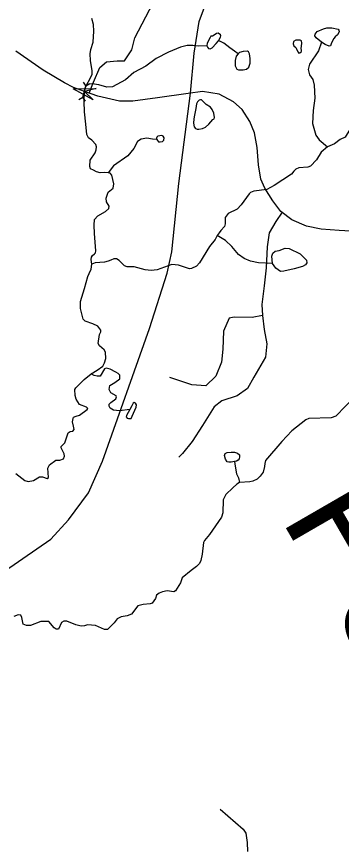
# Model space of a CAD drawing. Extents: x 2056842 to 2160602, y 826753 to 1016856.
# Drawn here: x 2114653 to 2118107, y 891536 to 900351 of the extents above; entities that cross this region are included whole.
import ezdxf

# ---------------------------------------------------------------- set-up
doc = ezdxf.new("R2010")
doc.units = 0
for name, color, linetype in [('Exist Hydrographic Creek Single Shore', 7, 'Continuous'), ('Exist Hydrographic Misc Water Feature', 7, 'Continuous'), ('Exist Road Non-System Type 51', 7, 'Continuous'), ('Exist Road Secondary Structure Pipe Attributed CELL', 7, 'Continuous'), ('Exist Road Secondary Structure Pipe CELL', 7, 'Continuous'), ('Exist Road Secondary Structure Pipe Number Label', 7, 'Continuous'), ('Exist Road Secondary Type 51 Attributed', 7, 'Continuous')]:
    doc.layers.add(name, color=color, linetype=linetype)

msp = doc.modelspace()

# ---------------------------------------------------------------- linework, layer by layer
at = {"layer": 'Exist Hydrographic Creek Single Shore'}
for points in [[(2115399.8, 899631), (2115430.9, 899685.1), (2115457.9, 899739.1), (2115456.9, 899778.2), (2115444.4, 899839.5), (2115438.2, 899883.2), (2115435.1, 899956.3), (2115443.4, 900000), (2115467.3, 900080), (2115472.5, 900195.4), (2115470.6, 900267.4), (2115452.6, 900331.4)], [(2116677.4, 900041.1), (2116590.1, 900036), (2116525.7, 900043.2), (2116466.5, 900044.3), (2116394.9, 900025.6), (2116267.1, 899974.6), (2116137.3, 899905), (2116028.2, 899826), (2115898.4, 899755.8), (2115812.1, 899680.9), (2115671.9, 899604), (2115611.7, 899601.9), (2115527.7, 899627.9), (2115455.7, 899635.6), (2115399.8, 899631)], [(2115626.2, 898692.5), (2115584.7, 898694.6), (2115543.1, 898692.5), (2115501.5, 898703.6), (2115471.5, 898718.5), (2115440.3, 898735.1), (2115433, 898757), (2115436.1, 898825.6), (2115486.7, 898903.8), (2115500.5, 898935.6), (2115502.4, 898967.8), (2115494.4, 898991.5), (2115452.1, 899039.3), (2115416.2, 899063.4), (2115399.8, 899098.9), (2115390.4, 899208.4), (2115375.9, 899339.4), (2115370.7, 899450.2), (2115373.5, 899554.2), (2115383, 899592), (2115399.8, 899631)], [(2118689.4, 899409.2), (2118613.6, 899410.3), (2118542.9, 899390.5), (2118414.6, 899326.6), (2118375, 899248.4), (2118330.9, 899212.2), (2118255.3, 899189.9), (2118197, 899150.5), (2118147.2, 899071.5), (2118093.2, 899044.4), (2118032.9, 898998.7), (2117960.2, 898967.5)], [(2116144.3, 899046.7), (2116096.8, 899048), (2116036.5, 899060.4), (2115978.3, 899049), (2115938.9, 899023), (2115900.5, 898951.6), (2115834, 898871.3), (2115681.5, 898766.7), (2115626.2, 898692.5)], [(2117960.2, 898967.5), (2117891.7, 898911.4), (2117840.7, 898828.1), (2117779.4, 898763.9), (2117751.3, 898751.7), (2117655.3, 898743.4), (2117623.3, 898729.1), (2117599.5, 898709.1), (2117577.6, 898676.9), (2117392, 898558.2), (2117312.2, 898513.8), (2117176.5, 898495.3), (2117140.6, 898483.1), (2117126.5, 898469), (2117041, 898352.8), (2116997.3, 898306.5), (2116903.6, 898258.1), (2116869.7, 898217.9), (2116872, 898147.9), (2116861.9, 898122), (2116825.9, 898080.2), (2116808.4, 898053.7), (2116784.4, 898025.6)], [(2115451.7, 897721.4), (2115446.5, 897769.2), (2115447.6, 897795.2), (2115461.1, 897814.9), (2115480.8, 897829.5), (2115492.2, 897842), (2115495.3, 897863.8), (2115479.8, 898047.7), (2115476, 898135.6), (2115480.8, 898194.3), (2115517.2, 898234.8), (2115597.1, 898279.5), (2115633.5, 898311.3), (2115636.6, 898337.3), (2115607.5, 898382), (2115604.4, 898423.6), (2115627.3, 898484.9), (2115679.2, 898529.6), (2115688.2, 898574.4), (2115666.7, 898666.5), (2115649.1, 898687.3), (2115626.2, 898692.5)], [(2116784.4, 898025.6), (2116762.7, 897981.5), (2116703, 897907.3), (2116597.8, 897736.8), (2116566.1, 897700.7), (2116511.9, 897674.4), (2116492, 897670.3), (2116373, 897710), (2116303.5, 897718.3), (2116146.6, 897661.1), (2116082.3, 897654.6), (2116018.4, 897662.3), (2115902.1, 897691.8), (2115829.8, 897691.3), (2115801.8, 897702.7), (2115744.6, 897759.9), (2115713.5, 897777.5), (2115685.8, 897778.8), (2115655.8, 897764.7), (2115626.2, 897753.6), (2115586.7, 897743.2), (2115489.9, 897734), (2115451.7, 897721.4)], [(2115444.9, 896555.7), (2115510.6, 896594.1), (2115568.7, 896638.5), (2115588.4, 896672.5), (2115602.2, 896720.5), (2115597.9, 896784.5), (2115583.7, 896812.4), (2115535.7, 896852.1), (2115521.4, 896878), (2115534.8, 896972.5), (2115548.3, 897002.6), (2115549.3, 897020.3), (2115518.2, 897063.9), (2115463.1, 897087.8), (2115381.1, 897115.9), (2115361.3, 897137.7), (2115333.3, 897249.5), (2115333.3, 897324.4), (2115373.8, 897461.6), (2115409.1, 897590.4), (2115425.7, 897623.7), (2115445.5, 897668.4), (2115451.7, 897721.4)], [(2115855.8, 896177.2), (2115747.7, 896162.6), (2115682.7, 896169.1), (2115648.9, 896190.9), (2115636.6, 896210.9), (2115636.6, 896232.8), (2115654.6, 896252.9), (2115706.3, 896291.1), (2115714.3, 896311.2), (2115712, 896323.2), (2115656, 896352.9), (2115635.7, 896388.8), (2115645.8, 896432.9), (2115698.9, 896462.8), (2115749.3, 896501.3), (2115751.2, 896541.3), (2115732.9, 896561.2), (2115709.3, 896574), (2115647, 896604.1), (2115605.4, 896617.6), (2115587.8, 896609.3), (2115541.2, 896530.4), (2115509.2, 896530.3), (2115477.7, 896536.6), (2115445, 896555.9)], [(2115166.3, 895824.6), (2115201.4, 895929.6), (2115223.2, 895945.2), (2115249.2, 895946.2), (2115264.7, 895966), (2115258.5, 895999.9), (2115248.1, 896044.6), (2115253.3, 896082), (2115259.5, 896095.5), (2115284.5, 896108), (2115322.9, 896117.3), (2115402.6, 896175.7), (2115408.7, 896187.7), (2115396.6, 896203.7), (2115320.4, 896231.2), (2115286.6, 896287.1), (2115274.1, 896326.6), (2115272, 896391.1), (2115282.4, 896407.7), (2115372.8, 896497.1), (2115444.9, 896555.7)], [(2118253.8, 896318.2), (2118047.5, 896107.1), (2117998.6, 896087.4), (2117760.7, 896082.1), (2117729.6, 896068.7), (2117579.4, 895951.4), (2117473, 895836.9), (2117300.8, 895636.2), (2117290.9, 895602.2), (2117287.2, 895570.2), (2117273.5, 895510.1), (2117243.6, 895470), (2117211.8, 895437.8), (2117165.8, 895415.6), (2117134.1, 895407.5), (2117023.9, 895401)], [(2114643.6, 895497.3), (2114741.9, 895422.9), (2114777.6, 895412), (2114832.6, 895421.4), (2114896, 895460.9), (2114929.7, 895461.7), (2114978, 895444.3), (2114992.6, 895454.7), (2114985.3, 895554.4), (2115001.9, 895590.8), (2115071.5, 895638.6), (2115111, 895637.6), (2115150.9, 895652.6), (2115161, 895680.6), (2115156.9, 895704.7), (2115128.4, 895770.6), (2115128.4, 895784.7), (2115166.3, 895824.6)], [(2117023.9, 895401), (2116994.2, 895383.4), (2116951.6, 895344.9), (2116876.5, 895272.5), (2116848.8, 895216.3), (2116847.2, 895080.3), (2116831.6, 895032.2), (2116704.5, 894849.8), (2116650.4, 894786.4), (2116639, 894763.5), (2116626.5, 894641.9), (2116613.4, 894571.4), (2116597.8, 894541.3), (2116566.1, 894509.2), (2116508, 894466.9), (2116412.5, 894390.4), (2116394.8, 894336.4), (2116341.1, 894252.2), (2116324.9, 894240.1), (2116252.9, 894249.8), (2116203.1, 894241.6), (2116169.3, 894227.4), (2116141.2, 894203.3), (2116131.6, 894169.3), (2116093.8, 894121.1), (2116073.7, 894111.1), (2115997.9, 894106.7), (2115943.7, 894090.4), (2115876.3, 894002.2), (2115828.3, 893983.9)], [(2115828.3, 893983.9), (2115764.3, 893975.7), (2115722.8, 893953.5), (2115689.6, 893909.8), (2115618.9, 893839.1), (2115587.8, 893839.1), (2115490.1, 893882.8), (2115406.7, 893890.1), (2115374.7, 893878), (2115338.8, 893875.9), (2115282.8, 893889.6), (2115188.7, 893927.2), (2115154.7, 893927), (2115130.7, 893914.9), (2115099.1, 893844.8), (2115075.1, 893844.7), (2115053, 893856.6), (2114994.7, 893924.4), (2114966.9, 893926.2), (2114910.9, 893925.9), (2114799.1, 893881.5), (2114758.9, 893881.3), (2114722.8, 893895.1), (2114708.5, 893967.1), (2114696.6, 893991), (2114668.5, 893994.9), (2114624.6, 893978.7)]]:
    msp.add_lwpolyline(points, dxfattribs=at)
at = {"layer": 'Exist Hydrographic Misc Water Feature'}
for points in [[(2117895.8, 900080.6), (2117838.7, 900125.3), (2117825.2, 900147.2), (2117828.3, 900164.8), (2117850.1, 900191.8), (2117915.5, 900222), (2117950.9, 900231.3), (2118005.9, 900230.3), (2118072.4, 900216.8), (2118080.7, 900207.4), (2118081.7, 900190.8), (2118066.2, 900157.6), (2118041.2, 900136.8), (2118025.6, 900119.1), (2118002.8, 900072.3), (2117991.4, 900039.1), (2117977.9, 900036), (2117934.2, 900053.6), (2117895.8, 900080.6)], [(2116800, 900092.1), (2116819.7, 900131.6), (2116825.9, 900148.2), (2116819.7, 900157.6), (2116794.8, 900174.2), (2116778.2, 900171.1), (2116753.2, 900152.4), (2116736.6, 900144), (2116717.9, 900143), (2116709.6, 900130.5), (2116678.4, 900067.1), (2116677.4, 900041.1)], [(2116677.4, 900041.1), (2116682.6, 900026.6), (2116695.1, 900011), (2116710.6, 900007.9), (2116733.5, 900019.3), (2116774, 900066.1), (2116800, 900092.1)], [(2117007.7, 899957), (2116970.3, 899984), (2116921.5, 900018.3), (2116858.1, 900069.2), (2116821.8, 900085.8), (2116800, 900092.1)], [(2117629.4, 900009.3), (2117641.8, 899976.3), (2117653.3, 899963.1), (2117664.9, 899966.4), (2117681.4, 899980.4), (2117683.9, 899995.3), (2117678.9, 900011.8), (2117681.4, 900036.6), (2117686.4, 900070.5), (2117682.2, 900093.6), (2117666.6, 900101.8), (2117621.2, 900100.2), (2117598.9, 900085.3), (2117593.9, 900062.2), (2117599.7, 900040.7), (2117621.2, 900022.5), (2117629.4, 900009.3)], [(2117895.8, 900080.6), (2117863.8, 899988), (2117766.4, 899845.6), (2117752.7, 899789.7), (2117767, 899733.7), (2117801.3, 899683.9), (2117817.5, 899623.9), (2117824.1, 899484), (2117806.4, 899351.9), (2117799.2, 899215.9), (2117835.7, 899092.1), (2117872, 899040.2), (2117960.2, 898967.5)], [(2117007.7, 899957), (2116989, 899932), (2116975.5, 899883.2), (2116976.5, 899827), (2116993.2, 899793.8), (2117012.9, 899786.5), (2117060.7, 899784.4), (2117099.1, 899792.8), (2117123, 899814.6), (2117135.5, 899857.2), (2117135.5, 899905), (2117128.2, 899954.9), (2117119.9, 899977.7), (2117109.5, 899984), (2117061.7, 899979.8), (2117023.3, 899969.4), (2117007.7, 899957)], [(2116551.6, 899341), (2116543.4, 899304.7), (2116537.6, 899263.4), (2116535.1, 899217.9), (2116541.7, 899180.8), (2116554.1, 899162.6), (2116571.5, 899156), (2116592.1, 899156), (2116630.1, 899161.8), (2116660.6, 899175.8), (2116695.3, 899208), (2116739.1, 899257.6), (2116753.9, 899266.7), (2116758.9, 899279.9), (2116750.6, 899326.2), (2116732.5, 899364.2), (2116713.5, 899388.1), (2116667.2, 899417), (2116629.3, 899455), (2116618.5, 899466.6), (2116608.6, 899468.3), (2116592.9, 899464.1), (2116578.1, 899446.8), (2116567.3, 899423.6), (2116558.3, 899373.2), (2116551.6, 899341)], [(2116144.3, 899046.7), (2116150.8, 899034.5), (2116163.2, 899022), (2116180.9, 899018.9), (2116205.8, 899024.1), (2116218.3, 899037.6), (2116223.5, 899062.5), (2116212.1, 899081.2), (2116197.5, 899088.5), (2116153.9, 899081.2), (2116144.5, 899070.8), (2116141.4, 899059.4), (2116144.3, 899046.7)], [(2117374.4, 897727.8), (2117223.7, 897735.6), (2117141.8, 897753.2), (2117071.5, 897780.9), (2117013.3, 897824.6), (2116942.9, 897908.3), (2116875.8, 897973.1), (2116784.4, 898025.6)], [(2117374.4, 897727.8), (2117368.1, 897804.7), (2117376.5, 897838), (2117401.4, 897860.9), (2117445, 897865), (2117509.4, 897890), (2117551, 897887.9), (2117669.4, 897829.7), (2117733.8, 897763.2), (2117737.9, 897736.2), (2117725.5, 897713.3), (2117692.2, 897694.6), (2117602.9, 897671.7), (2117494.9, 897646.8), (2117457.5, 897644.7), (2117409.7, 897680), (2117374.4, 897727.8)], [(2115855.8, 896177.2), (2115820.5, 896114.8), (2115817.3, 896098.2), (2115828.8, 896084.7), (2115844.3, 896080.5), (2115870.3, 896082.6), (2115882.8, 896106.5), (2115925.4, 896202.1), (2115929.5, 896226), (2115917.1, 896243.7), (2115903.5, 896251), (2115892.1, 896245.8), (2115876.5, 896215.6), (2115855.8, 896177.2)], [(2116968.2, 895624.5), (2116935, 895619.3), (2116910.1, 895616.2), (2116891.4, 895620.3), (2116872.7, 895650.5), (2116864.4, 895687.9), (2116870.6, 895708.7), (2116893.4, 895719.1), (2116936, 895723.2), (2116970.3, 895723.2), (2117003.5, 895712.8), (2117022.2, 895695.1), (2117024.3, 895675.4), (2117018.1, 895652.5), (2117007.7, 895639), (2116991.1, 895628.6), (2116968.2, 895624.5)], [(2116968.2, 895624.5), (2116975.3, 895574.8), (2116991.5, 895494.8), (2117013.7, 895451), (2117023.9, 895401)], [(2116817, 891932.6), (2117062.7, 891718.1), (2117088.7, 891676.5), (2117100.4, 891601.9), (2117103.3, 891576.7), (2117106.4, 891480.1)]]:
    msp.add_lwpolyline(points, dxfattribs=at)
at = {"layer": 'Exist Road Non-System Type 51'}
for points in [[(2111425.3, 892308.8), (2111700.9, 892372.9), (2112162.6, 892498.1), (2112779.3, 892677), (2113108.5, 892815.6), (2113367.7, 893024.3), (2113522.6, 893203.2), (2113674.5, 893462.6), (2113798.2, 893699.6), (2113914.4, 893926.1), (2114063.3, 894108), (2114373.2, 894358.4), (2115015.2, 894801.1), (2115205.8, 895003.8), (2115417.3, 895293), (2115566.3, 895629.9), (2116065.3, 897038.5), (2116254.5, 897624.2), (2116302.2, 897853.8), (2116376.6, 898578.2), (2116501, 899537.8), (2116540.5, 899961.5), (2116594.1, 900298.3), (2116686.5, 900548.8)], [(2115424.9, 899537.5), (2115469.5, 899652.9), (2115538, 899810.9), (2115609.5, 899870.6), (2115722.7, 899882.5), (2115800.2, 899879.5), (2115877.6, 899998.7), (2115910.4, 900126.9), (2116104, 900496.6)], [(2117476.1, 898272.6), (2117410.4, 898175.8), (2117338.9, 898053.5), (2117318, 897904.5), (2117306.1, 897683.9), (2117283.8, 897491.6), (2117259.9, 897291.8), (2117268.9, 897175.6)], [(2117268.9, 897175.6), (2117157.2, 897153.2), (2116966.5, 897159.2), (2116912.9, 897147.3), (2116853.3, 897010.1), (2116844.4, 896819.3), (2116832.4, 896679.2), (2116772.9, 896530.2), (2116665.6, 896428.8), (2116516.6, 896437.7), (2116281.3, 896518.2)], [(2117268.9, 897175.6), (2117285.3, 897028), (2117312.1, 896876), (2117300.2, 896732.9), (2117175, 896521.2), (2117109.5, 896399), (2116999.3, 896321.5), (2116835.4, 896270.8), (2116752, 896205.2), (2116631.3, 896007), (2116518.1, 895837), (2116416.8, 895708.9), (2116378.1, 895670.1)]]:
    msp.add_lwpolyline(points, dxfattribs=at)
at = {"layer": 'Exist Road Secondary Structure Pipe Attributed CELL'}
msp.add_lwpolyline([(2115468.4, 899465.4), (2115255.2, 899583.8), (2115499, 899587.8), (2115373.5, 899554.2)], close=True, dxfattribs=at)
at = {"layer": 'Exist Road Secondary Structure Pipe CELL'}
for p, q in [((2115358.5, 899495.6), (2115388.5, 899612.8)), ((2115361.5, 899655.7), (2115388.5, 899612.8)), ((2115432.9, 899637.4), (2115388.5, 899612.8)), ((2115314.1, 899471), (2115358.5, 899495.6)), ((2115385.5, 899452.7), (2115358.5, 899495.6))]:
    msp.add_line(p, q, dxfattribs=at)
at = {"layer": 'Exist Road Secondary Type 51 Attributed'}
msp.add_lwpolyline([(2118259.5, 898066.6), (2118081.6, 898079.2), (2117891.2, 898091.8), (2117736.7, 898124.1), (2117578.6, 898192.4), (2117463.6, 898282.3), (2117377.4, 898395.6), (2117293.8, 898527.7), (2117250.7, 898623), (2117225.6, 898777.6), (2117209.4, 898961), (2117182.5, 899115.6), (2117133.1, 899235.1), (2117050.4, 899362.8), (2116958.8, 899447.2), (2116806.1, 899526.3), (2116630, 899556.9), (2116478.2, 899534.4), (2116151.3, 899487.7), (2115887.2, 899451.7), (2115747.1, 899453.5), (2115518, 899504.8), (2115373.5, 899554.2), (2115257.5, 899596.5), (2115160.5, 899648.6), (2114935.9, 899781.6), (2114644.9, 899983)], dxfattribs=at)

# ---------------------------------------------------------------- texts
at = {"layer": 'Exist Road Secondary Structure Pipe Number Label'}
msp.add_text('P39', height=1230.31, rotation=300, dxfattribs=at).set_placement((2117449.3, 895033))

doc.saveas('drawing.dxf')
